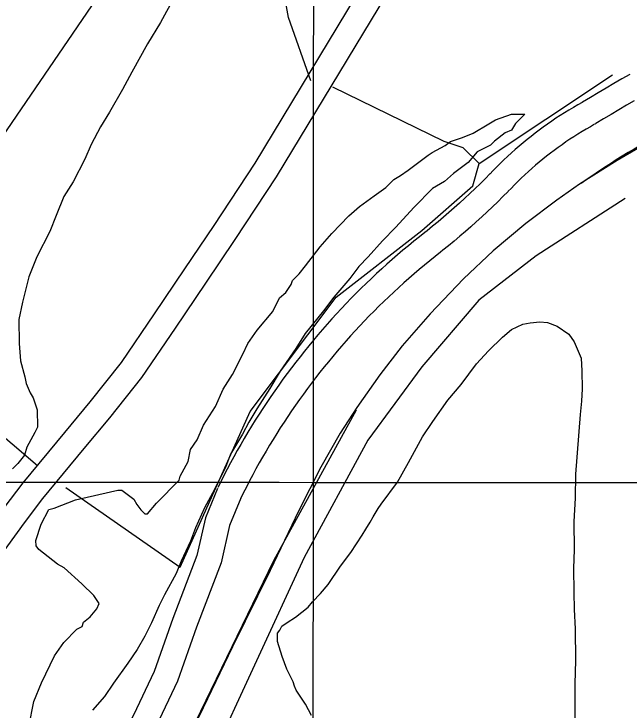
# Model space of a CAD drawing. Extents: x 3250478 to 3288318, y 788638 to 816472.
# Drawn here: x 3259527 to 3260258, y 805873 to 806701 of the extents above; entities that cross this region are included whole.
import ezdxf

# ---------------------------------------------------------------- set-up
doc = ezdxf.new("R2010")
doc.units = 0
for name, color, linetype in [('V-GRID-MAJR', 7, 'Continuous'), ('V-RAIL-TRAK', 7, 'Continuous'), ('V-ROAD-CNTR', 7, 'Continuous'), ('V-SITE-VEGE', 7, 'Continuous'), ('V-TOPO-SHOR', 7, 'Continuous')]:
    doc.layers.add(name, color=color, linetype=linetype)

msp = doc.modelspace()

# ---------------------------------------------------------------- linework, layer by layer
at = {"layer": 'V-GRID-MAJR'}
for points in [[(3259875.796, 794021.154), (3259879.322, 800081.3520000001), (3259882.848, 806143.493), (3259883.4135005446, 807115.623885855)], [(3254645.228, 806146.921), (3259882.848, 806143.493), (3265120.469, 806140.826), (3270358.09, 806138.922), (3275595.711, 806137.779), (3280833.333, 806137.398), (3286070.954, 806137.779), (3286070.955, 806137.779)]]:
    msp.add_spline(points, degree=3, dxfattribs=at)
at = {"layer": 'V-RAIL-TRAK'}
msp.add_lwpolyline([(3260270.72, 806541.612), (3260244.381, 806526.523), (3260199.628, 806498.1290000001), (3260172.52, 806478.946), (3260135.4390000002, 806451.322), (3260096.568, 806418.841), (3260061.279, 806385.589), (3260021.642, 806343.9), (3259988.6550000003, 806306.045), (3259961.806, 806271.264), (3259934.699, 806232.643), (3259914.753, 806201.951), (3259891.742, 806161.542), (3259865.404, 806109.88), (3259831.395, 806038.523), (3259786.649, 805947.729), (3259751.6180000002, 805875.351), (3259715.053, 805799.902), (3259648.06, 805662.562), (3259579.534, 805520.873), (3259528.1380000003, 805415.245)], dxfattribs=at)
at = {"layer": 'V-ROAD-CNTR'}
for points in [[(3259944.03307478, 806739.8914928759), (3259812.967336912, 806523.082926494), (3259764.31843421, 806449.099074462), (3259729.557503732, 806397.330178), (3259693.5305757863, 806343.7582851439), (3259654.282654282, 806285.991400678), (3259616.9767288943, 806239.191494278), (3259586.655789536, 806202.7785671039), (3259537.127888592, 806142.847686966), (3259514.685933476, 806113.17574631), (3259471.456019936, 806054.0558645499), (3259433.3360961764, 806004.09096448), (3259391.811179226, 805949.83607299), (3259335.8902910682, 805880.9142108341)], [(3259969.707023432, 806724.371523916), (3259838.345286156, 806507.0749585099), (3259789.304384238, 806432.4951076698), (3259754.4574539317, 806380.5982114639), (3259718.384526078, 806326.958318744), (3259678.454605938, 806268.18543629), (3259640.234682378, 806220.2415321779), (3259609.7457433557, 806183.624605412), (3259560.665841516, 806124.23572419), (3259538.7598853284, 806095.2717821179), (3259495.491971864, 806036.1019004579), (3259457.1740485, 805985.875000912), (3259415.3751320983, 805931.2641101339), (3259359.1862444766, 805862.012248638)], [(3260259.428443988, 806628.6747153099), (3260249.9334629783, 806623.357725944), (3260240.47748189, 806617.972736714), (3260231.061500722, 806612.515747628), (3260221.6865194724, 806606.9897586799), (3260212.3525381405, 806601.3947698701), (3260203.08255668, 806595.7427811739), (3260202.205558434, 806595.2037822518)], [(3260202.715557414, 806595.503781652), (3260197.4765678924, 806592.55978754), (3260192.1895784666, 806589.4937936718), (3260186.944588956, 806586.355799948), (3260181.7445993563, 806583.148806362), (3260176.5866096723, 806579.870812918), (3260171.4726199, 806576.5218196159), (3260166.40763003, 806573.105826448), (3260161.388640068, 806569.6228334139), (3260156.414650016, 806566.0688405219), (3260151.490659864, 806562.44984776), (3260146.616669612, 806558.7638551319), (3260141.7926792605, 806555.0128626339), (3260137.019688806, 806551.196870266), (3260132.298698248, 806547.3158780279), (3260127.631707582, 806543.371885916), (3260123.0167168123, 806539.3638939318), (3260118.4587259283, 806535.2949020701), (3260113.9557349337, 806531.1649103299), (3260109.50774383, 806526.9739187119), (3260105.1177526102, 806522.7229272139), (3260100.7857612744, 806518.4129358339), (3260096.516769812, 806514.0509445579), (3260093.0477767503, 806510.4139518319)], [(3260264.685433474, 806597.235778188), (3260255.421452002, 806591.9587887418), (3260246.199470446, 806586.615799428), (3260237.016488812, 806581.201810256), (3260227.8725071, 806575.720821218), (3260218.7485253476, 806570.1588323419), (3260217.9215270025, 806569.64983336)], [(3260217.411528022, 806569.3498339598), (3260212.3505381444, 806566.5058396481), (3260207.4155480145, 806563.643845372), (3260202.520557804, 806560.715851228), (3260197.664567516, 806557.720857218), (3260192.8505771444, 806554.660863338), (3260188.0785866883, 806551.5358695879), (3260183.3475961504, 806548.345875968), (3260178.660605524, 806545.092882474), (3260174.018614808, 806541.776889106), (3260169.4226240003, 806538.397895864), (3260164.8726331, 806534.9579027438), (3260160.368642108, 806531.45490975), (3260155.9136510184, 806527.8929168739), (3260151.506659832, 806524.2699241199), (3260147.149668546, 806520.587931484), (3260142.84267716, 806516.8479389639), (3260138.586685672, 806513.0489465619), (3260134.381694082, 806509.192954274), (3260130.229702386, 806505.2799621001), (3260126.131710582, 806501.3129700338), (3260122.08771867, 806497.288978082), (3260118.09272666, 806493.2049862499), (3260114.7537333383, 806489.705993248)], [(3260093.2997762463, 806510.671951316), (3260087.2777882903, 806504.6559633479), (3260081.250800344, 806498.745975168), (3260075.168812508, 806492.8939868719), (3260069.0318247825, 806487.0969984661), (3260062.840837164, 806481.358009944), (3260056.5968496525, 806475.6760213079), (3260050.3018622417, 806470.054032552), (3260043.95287494, 806464.49004368), (3260037.55288774, 806458.9850546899), (3260031.1019006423, 806453.541065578), (3260024.599913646, 806448.1560763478), (3260018.033926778, 806442.821087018), (3260015.324932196, 806440.6500913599)], [(3260114.501733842, 806489.447993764), (3260108.3817460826, 806483.3340059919), (3260102.1547585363, 806477.228018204), (3260095.870771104, 806471.1800302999), (3260089.529783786, 806465.1910422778), (3260083.134796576, 806459.262054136), (3260076.684809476, 806453.394065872), (3260070.179822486, 806447.584077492), (3260063.6208356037, 806441.8360889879), (3260057.0088488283, 806436.1491003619), (3260050.343862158, 806430.52511161), (3260043.62787559, 806424.962122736), (3260036.8738890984, 806419.47513371), (3260034.088894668, 806417.242138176)], [(3260015.429931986, 806440.733091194), (3260008.88294508, 806435.5801015), (3260002.328958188, 806430.3181120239), (3259995.8259711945, 806424.9931226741), (3259989.375984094, 806419.606133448), (3259982.97799689, 806414.156144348), (3259976.6330095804, 806408.64515537), (3259970.3410221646, 806403.071166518), (3259964.105034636, 806397.438177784), (3259957.923047, 806391.744189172), (3259951.796059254, 806385.9912006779), (3259945.7250713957, 806380.179212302), (3259939.7110834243, 806374.3082240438), (3259933.754095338, 806368.378235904), (3259927.855107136, 806362.3922478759), (3259922.0151188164, 806356.3502599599), (3259916.231130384, 806350.2502721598), (3259910.509141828, 806344.094284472), (3259904.8461531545, 806337.88529689), (3259899.24316436, 806331.6203094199), (3259893.7011754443, 806325.3003220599), (3259888.2221864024, 806318.929334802), (3259882.80319724, 806312.504347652), (3259877.44820795, 806306.0263606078), (3259872.1552185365, 806299.4983736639), (3259866.9262289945, 806292.918386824), (3259861.761239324, 806286.288400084), (3259856.659249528, 806279.608413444), (3259851.6242595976, 806272.8804268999), (3259846.654269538, 806266.103440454), (3259841.7482793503, 806259.2774541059), (3259836.9112890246, 806252.4044678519), (3259832.140298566, 806245.486481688), (3259827.435307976, 806238.5214956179), (3259822.7993172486, 806231.5115096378), (3259818.230326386, 806224.4575237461), (3259813.7303353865, 806217.359537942), (3259809.2993442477, 806210.216552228), (3259804.9383529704, 806203.032566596), (3259800.6473615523, 806195.8065810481), (3259796.425369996, 806188.538595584), (3259792.274378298, 806181.2306102), (3259788.195386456, 806173.883624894), (3259784.186394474, 806166.496639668), (3259780.24840235, 806159.0706545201), (3259776.384410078, 806151.607669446), (3259772.59341766, 806144.109684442), (3259769.187424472, 806137.2156982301)], [(3260033.9838948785, 806417.1591383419), (3260027.5509077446, 806412.0961484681), (3260021.2229204, 806407.016158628), (3260014.945932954, 806401.87516891), (3260008.71794541, 806396.674179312), (3260002.5419577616, 806391.412189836), (3259996.416970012, 806386.0912004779), (3259990.34298216, 806380.7112112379), (3259984.320994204, 806375.272222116), (3259978.35300614, 806369.776233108), (3259972.43801797, 806364.221244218), (3259966.577029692, 806358.6092554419), (3259960.7710413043, 806352.9422667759), (3259955.020052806, 806347.218278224), (3259949.3250641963, 806341.438289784), (3259943.6850754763, 806335.6043014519), (3259938.1030866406, 806329.7163132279), (3259932.5790976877, 806323.7743251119), (3259927.1101086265, 806317.7773371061), (3259921.70311944, 806311.7303492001), (3259916.3531301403, 806305.6303614), (3259911.0621407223, 806299.4773737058), (3259905.831151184, 806293.274386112), (3259900.660161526, 806287.0223986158), (3259895.5511717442, 806280.718411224), (3259890.502181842, 806274.3664239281), (3259885.5151918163, 806267.966436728), (3259880.591201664, 806261.5164496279), (3259875.730211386, 806255.0204626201), (3259870.9302209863, 806248.4774757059), (3259866.196230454, 806241.8894888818), (3259861.5252397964, 806235.254502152), (3259856.91824901, 806228.574515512), (3259852.377258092, 806221.8515289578), (3259847.9012670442, 806215.0835424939), (3259843.490275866, 806208.271556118), (3259839.146284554, 806201.4195698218), (3259834.869293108, 806194.524583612), (3259830.65830153, 806187.5885974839), (3259826.515309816, 806180.6126114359), (3259822.439317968, 806173.596625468), (3259818.432325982, 806166.54063958), (3259814.4933338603, 806159.4476537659), (3259810.6223416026, 806152.314668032), (3259806.8223492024, 806145.146682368), (3259803.092356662, 806137.9416967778), (3259799.429363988, 806130.6977112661), (3259796.085370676, 806123.9277248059)], [(3259933.815095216, 806229.529513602), (3259835.4682919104, 806050.044872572), (3259462.418038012, 805281.6804093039), (3259000.657961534, 804330.7713111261), (3258386.745189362, 803066.419839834)], [(3259768.7844252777, 806136.3277000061), (3259754.26845431, 806101.3907698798), (3259744.2424743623, 806056.423859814), (3259715.4975318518, 805981.5410095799), (3259693.2805762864, 805918.4781357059), (3259668.829625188, 805866.6222394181), (3259636.3166902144, 805804.340363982), (3259603.2697563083, 805739.7634931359), (3259541.40388004, 805625.600721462), (3259514.5499337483, 805570.72183122), (3259501.43395998, 805527.4539177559), (3259489.112984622, 805479.7710131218), (3259467.8010272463, 805432.8001070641), (3259433.947094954, 805367.2542381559), (3259416.5741296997, 805316.688339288)], [(3259796.4883698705, 806124.8157230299), (3259782.97839689, 806092.302788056), (3259773.0424167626, 806047.7378771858), (3259743.65347554, 805971.179030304), (3259721.06852071, 805907.068158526), (3259695.705571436, 805853.2782661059), (3259662.9666369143, 805790.5643915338), (3259629.8137032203, 805725.7815211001), (3259568.0758266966, 805611.8547489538), (3259542.5578777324, 805559.705853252), (3259530.3239022, 805519.3459339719), (3259517.506927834, 805469.745033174), (3259494.804973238, 805419.710133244), (3259461.6070396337, 805355.4342617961), (3259445.99407086, 805309.9883526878)]]:
    msp.add_lwpolyline(points, dxfattribs=at)
msp.add_arc((3260689.1139284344, 805816.4442833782), 838.8610647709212, 107.3209318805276, 125.53081521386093, dxfattribs=at)
at = {"layer": 'V-SITE-VEGE'}
for p, q in [((3259722.526, 806730.362), (3259700.819, 806690.5260000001)), ((3259700.819, 806690.5260000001), (3259685.281, 806665.015)), ((3259685.281, 806665.015), (3259666.667, 806631.5480000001)), ((3259666.667, 806631.5480000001), (3259655.822, 806610.841)), ((3259655.822, 806610.841), (3259640.301, 806583.7460000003)), ((3259640.301, 806583.7460000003), (3259629.4220000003, 806566.2030000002)), ((3260091.715, 806569.959), (3260099.575, 806574.8)), ((3260099.575, 806574.8), (3260118.498, 806581.3520000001)), ((3260118.498, 806581.3520000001), (3260134.3310000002, 806581.534)), ((3260134.3310000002, 806581.534), (3260123.377, 806570.3250000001)), ((3259629.4220000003, 806566.2030000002), (3259618.577, 806545.493)), ((3260072.844, 806558.6580000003), (3260091.715, 806569.9590000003)), ((3260123.377, 806570.3250000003), (3260118.72, 806562.354)), ((3260060.237, 806553.7610000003), (3260072.844, 806558.6580000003)), ((3260110.843, 806559.096), (3260098.285, 806549.4520000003)), ((3260118.72, 806562.354), (3260110.843, 806559.096)), ((3260039.765, 806544.0250000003), (3260046.04, 806548.848)), ((3260046.04, 806548.848), (3260060.237, 806553.7610000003)), ((3260098.285, 806549.4520000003), (3260093.591, 806544.647)), ((3259618.577, 806545.493), (3259610.863, 806527.9890000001)), ((3260024.024, 806535.9270000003), (3260039.765, 806544.0250000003)), ((3260093.591, 806544.647), (3260077.85, 806536.5480000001)), ((3260006.755, 806523.0610000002), (3260019.312, 806532.7060000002)), ((3260019.312, 806532.7060000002), (3260024.024, 806535.9270000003)), ((3260077.85, 806536.5480000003), (3260066.913, 806523.758)), ((3259610.863, 806527.9890000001), (3259596.926, 806500.9100000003)), ((3260066.913, 806523.758), (3260049.647, 806510.888)), ((3259995.7660000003, 806515.017), (3260006.755, 806523.0610000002)), ((3259978.4790000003, 806503.735), (3259986.339, 806508.5760000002)), ((3259986.339, 806508.5760000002), (3259995.7660000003, 806515.017)), ((3260049.647, 806510.888), (3260038.673, 806501.2630000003)), ((3259596.926, 806500.9100000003), (3259586.045, 806483.3670000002)), ((3259969.091, 806494.125), (3259978.4790000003, 806503.735)), ((3260038.673, 806501.2630000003), (3260024.518, 806493.181)), ((3259954.951, 806484.4630000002), (3259969.091, 806494.125)), ((3260024.518, 806493.181), (3260002.61, 806470.7620000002)), ((3259586.045, 806483.3670000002), (3259576.802, 806461.0930000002)), ((3259937.682, 806471.5950000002), (3259954.951, 806484.4630000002)), ((3259925.147, 806460.3680000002), (3259937.682, 806471.5950000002)), ((3260002.61, 806470.7620000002), (3259980.719, 806446.7610000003)), ((3259576.802, 806461.0930000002), (3259569.106, 806442.006)), ((3259904.804, 806439.5480000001), (3259925.147, 806460.3680000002)), ((3259569.106, 806442.006), (3259553.6210000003, 806411.7420000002)), ((3259980.719, 806446.7610000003), (3259965.072, 806430.7480000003)), ((3259890.738, 806423.5530000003), (3259904.804, 806439.5480000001)), ((3259965.072, 806430.7480000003), (3259947.877, 806411.5460000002)), ((3259873.578, 806401.187), (3259890.738, 806423.5530000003)), ((3259553.6210000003, 806411.7420000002), (3259544.401, 806387.8850000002)), ((3259947.877, 806411.546), (3259936.923, 806400.337)), ((3259865.773, 806391.598), (3259873.578, 806401.187)), ((3259936.923, 806400.3370000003), (3259926.005, 806385.9600000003)), ((3259857.95, 806383.5910000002), (3259865.773, 806391.598)), ((3259544.401, 806387.8850000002), (3259536.829, 806357.714)), ((3259856.4220000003, 806378.823), (3259857.95, 806383.5910000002)), ((3259926.005, 806385.9600000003), (3259907.264, 806363.5780000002)), ((3259850.198, 806369.251), (3259856.4220000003, 806378.823)), ((3259842.356, 806362.8280000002), (3259850.198, 806369.251)), ((3259834.623, 806346.9050000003), (3259842.356, 806362.8280000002)), ((3259907.264, 806363.5780000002), (3259894.7830000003, 806347.599)), ((3259536.829, 806357.714), (3259532.318, 806337.079)), ((3259815.882, 806324.52), (3259834.623, 806346.9050000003)), ((3259894.7830000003, 806347.599), (3259872.929, 806320.43)), ((3259532.318, 806337.079), (3259532.647, 806308.583)), ((3259804.982, 806308.562), (3259815.882, 806324.52)), ((3259872.929, 806320.43), (3259862.0500000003, 806302.8870000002)), ((3259532.647, 806308.583), (3259534.468, 806288.0210000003)), ((3259798.795, 806295.824), (3259804.982, 806308.562)), ((3259862.0500000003, 806302.8870000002), (3259843.362, 806275.7550000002)), ((3259786.4050000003, 806271.932), (3259798.795, 806295.824)), ((3259534.468, 806288.0210000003), (3259539.437, 806269.079)), ((3259843.362, 806275.7550000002), (3259830.935, 806255.027)), ((3259539.437, 806269.079), (3259541.112, 806261.1800000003)), ((3259775.524, 806254.388), (3259786.4050000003, 806271.932)), ((3259541.112, 806261.1800000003), (3259545.988, 806250.1510000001)), ((3259766.2630000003, 806233.6980000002), (3259775.524, 806254.388)), ((3259830.935, 806255.027), (3259815.378, 806231.099)), ((3259545.988, 806250.1510000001), (3259549.228, 806243.858)), ((3259549.228, 806243.858), (3259554.1410000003, 806229.6650000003)), ((3259554.1410000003, 806229.6650000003), (3259554.381, 806209.083)), ((3259752.271, 806211.368), (3259766.2630000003, 806233.6980000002)), ((3259815.378, 806231.099), (3259806.062, 806215.157)), ((3259554.381, 806209.083), (3259551.286, 806202.713)), ((3259744.554, 806193.8640000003), (3259752.271, 806211.368)), ((3259806.062, 806215.157), (3259798.31, 806200.819)), ((3259551.286, 806202.713), (3259541.988, 806185.191)), ((3259798.31, 806200.819), (3259784.3340000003, 806176.9060000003)), ((3259736.77, 806182.6900000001), (3259744.554, 806193.8640000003)), ((3259541.988, 806185.191), (3259538.933, 806175.655)), ((3259733.767, 806168.405), (3259736.77, 806182.6900000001)), ((3259784.3340000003, 806176.9060000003), (3259778.186, 806161.002)), ((3259538.933, 806175.655), (3259531.128, 806166.064)), ((3259724.469, 806150.8780000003), (3259733.767, 806168.405)), ((3259531.128, 806166.064), (3259524.865, 806159.658)), ((3259778.186, 806161.002), (3259762.703, 806130.7380000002)), ((3259696.34, 806118.889), (3259722.941, 806146.115)), ((3259722.941, 806146.115), (3259724.469, 806150.8780000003)), ((3259599.713, 806122.5240000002), (3259650.2460000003, 806134.1890000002)), ((3259650.2460000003, 806134.1890000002), (3259654.995, 806134.2450000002)), ((3259654.995, 806134.2450000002), (3259669.372, 806123.329)), ((3259762.703, 806130.7380000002), (3259753.4050000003, 806113.2180000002)), ((3259574.492, 806112.732), (3259599.713, 806122.524)), ((3259669.372, 806123.329), (3259672.612, 806117.031)), ((3259685.404, 806106.0970000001), (3259696.34, 806118.889)), ((3259558.88, 806093.551), (3259568.178, 806111.0760000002)), ((3259568.178, 806111.0760000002), (3259574.492, 806112.7320000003)), ((3259672.612, 806117.031), (3259677.433, 806110.7540000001)), ((3259677.433, 806110.7540000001), (3259682.237, 806106.058)), ((3259753.4050000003, 806113.2180000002), (3259742.596, 806089.34)), ((3259682.237, 806106.058), (3259685.404, 806106.0970000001)), ((3259552.767, 806074.4820000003), (3259558.88, 806093.551)), ((3259742.596, 806089.34), (3259736.448, 806073.4370000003)), ((3259552.841, 806068.1470000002), (3259552.767, 806074.4820000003)), ((3259736.448, 806073.4370000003), (3259725.6410000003, 806049.562)), ((3259556.062, 806063.435), (3259552.841, 806068.1470000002)), ((3259578.426, 806046.277), (3259556.062, 806063.435)), ((3259586.397, 806041.6200000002), (3259578.426, 806046.2770000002)), ((3259725.6410000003, 806049.562), (3259719.472, 806035.24)), ((3259607.199, 806022.8620000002), (3259586.397, 806041.6200000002)), ((3259719.472, 806035.24), (3259705.517, 806009.745)), ((3259621.611, 806008.7760000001), (3259607.199, 806022.8620000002)), ((3259628.054, 805999.351), (3259621.611, 806008.7760000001)), ((3259705.517, 806009.745), (3259699.33, 805997.0040000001)), ((3259624.9590000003, 805992.982), (3259628.054, 805999.351)), ((3259699.33, 805997.0040000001), (3259690.069, 805976.3150000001)), ((3259617.154, 805983.3910000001), (3259624.9590000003, 805992.982)), ((3259609.312, 805976.9680000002), (3259617.154, 805983.3910000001)), ((3259585.838, 805952.9450000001), (3259601.487, 805968.961)), ((3259601.487, 805968.961), (3259607.782, 805972.199)), ((3259607.782, 805972.199), (3259609.312, 805976.9680000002)), ((3259690.069, 805976.3150000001), (3259682.338, 805960.394)), ((3259574.941, 805936.9850000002), (3259585.838, 805952.9450000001)), ((3259682.338, 805960.394), (3259673.021, 805944.4520000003)), ((3259673.021, 805944.4520000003), (3259662.122, 805928.4920000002)), ((3259559.474, 805905.1410000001), (3259574.941, 805936.9850000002)), ((3259662.122, 805928.4920000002), (3259644.982, 805904.5450000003)), ((3259550.232, 805882.867), (3259559.474, 805905.1410000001)), ((3259644.982, 805904.5450000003), (3259634.083, 805888.5870000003)), ((3259634.083, 805888.5870000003), (3259620.017, 805872.5900000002)), ((3259544.245, 805852.714), (3259550.232, 805882.867))]:
    msp.add_line(p, q, dxfattribs=at)
for points in [[(3259880.609, 805866.2390000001), (3259873.299, 805879.574), (3259862.373, 805896.437), (3259860.532, 805900.887), (3259858.683, 805906.231), (3259851.353, 805921.353), (3259845.811, 805936.492), (3259840.241, 805954.313), (3259840.126, 805964.15), (3259842.768, 805967.759), (3259845.4, 805972.26), (3259851.607, 805976.805), (3259861.372, 805983.1780000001), (3259876.437, 805994.976), (3259881.731, 806001.299), (3259891.455, 806011.25), (3259900.274, 806022.084), (3259915.2260000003, 806043.721), (3259927.559, 806059.962), (3259940.736, 806080.681), (3259945.125, 806087.888), (3259950.396, 806095.998), (3259953.901, 806102.3), (3259960.0470000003, 806112.208), (3259963.563, 806117.615), (3259982.935, 806143.7760000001), (3259996.079, 806167.181), (3260012.719, 806197.78), (3260025.032, 806215.808), (3260042.626, 806241.054), (3260058.504, 806260.018), (3260077.006, 806284.3790000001), (3260091.137, 806299.748), (3260107.943, 806316.039), (3260118.5700000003, 806325.106), (3260131.911, 806331.52), (3260140.8340000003, 806333.411), (3260152.448, 806334.441), (3260161.4, 806333.648), (3260173.075, 806329.312), (3260186.605, 806319.632)], [(3260186.605, 806319.632), (3260192.966, 806310.762), (3260201.242, 806291.181), (3260202.313, 806275.9890000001), (3260202.561, 806254.528), (3260201.8310000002, 806240.21), (3260200.228, 806224.0920000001), (3260194.784, 806153.377), (3260194.221, 806124.75), (3260192.753, 806097.01), (3260193.148, 806063.027), (3260192.499, 806041.556), (3260192.828, 806012.942), (3260193.066, 805992.376), (3260194.2290000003, 805969.135), (3260194.663, 805931.579)], [(3260194.663, 805931.579), (3260194.09, 805903.845), (3260193.711, 805859.1240000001), (3260191.36, 805830.479), (3260187.416, 805784.821), (3260186.863, 805755.301), (3260184.645, 805715.029), (3260184.903, 805692.675), (3260188.892, 805656.948), (3260193.644, 805632.853), (3260198.569, 805593.56), (3260201.551, 805567.659), (3260204.553, 805539.968), (3260205.768, 805512.259), (3260206.634, 805437.142), (3260218.058, 805222.633)]]:
    msp.add_lwpolyline(points, dxfattribs=at)
at = {"layer": 'V-TOPO-SHOR'}
msp.add_line((3260079.9210414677, 806522.6160182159), (3260238.7074254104, 806628.4068988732), dxfattribs=at)
for points in [[(3259361.685987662, 806333.8301845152), (3259630.1728993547, 806726.8612066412), (3259702.0205957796, 806828.8974828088), (3259823.0465142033, 807066.9956888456)], [(3259879.6151891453, 806620.9515699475), (3259853.1779151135, 806696.557169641), (3259845.630220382, 806738.1382152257), (3259913.698021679, 806840.1755909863)], [(3259588.4225164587, 806137.2096623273), (3259724.471251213, 806042.672698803), (3259807.6828240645, 806227.863368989), (3259909.779577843, 806363.9099045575), (3260011.8598377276, 806443.2580132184), (3260072.353554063, 806496.1589515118), (3260079.9210414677, 806522.6160182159), (3260061.0270637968, 806541.5209918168), (3260038.3498922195, 806549.0873796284), (3259906.072255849, 806613.3840825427)], [(3259161.404326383, 806515.323429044), (3259403.252738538, 806292.2392425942), (3259554.411157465, 806163.6788245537)], [(3260253.7841217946, 806480.9865905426), (3260147.9272655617, 806412.979266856), (3260079.873758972, 806360.0805277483), (3260011.812555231, 806280.7225227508), (3259947.5290474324, 806193.8036279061), (3259871.890459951, 806053.9695000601), (3259758.422132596, 805808.3093045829), (3259497.4543262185, 805275.4199635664), (3259346.173852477, 804984.4120224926)]]:
    msp.add_lwpolyline(points, dxfattribs=at)

doc.saveas('drawing.dxf')
